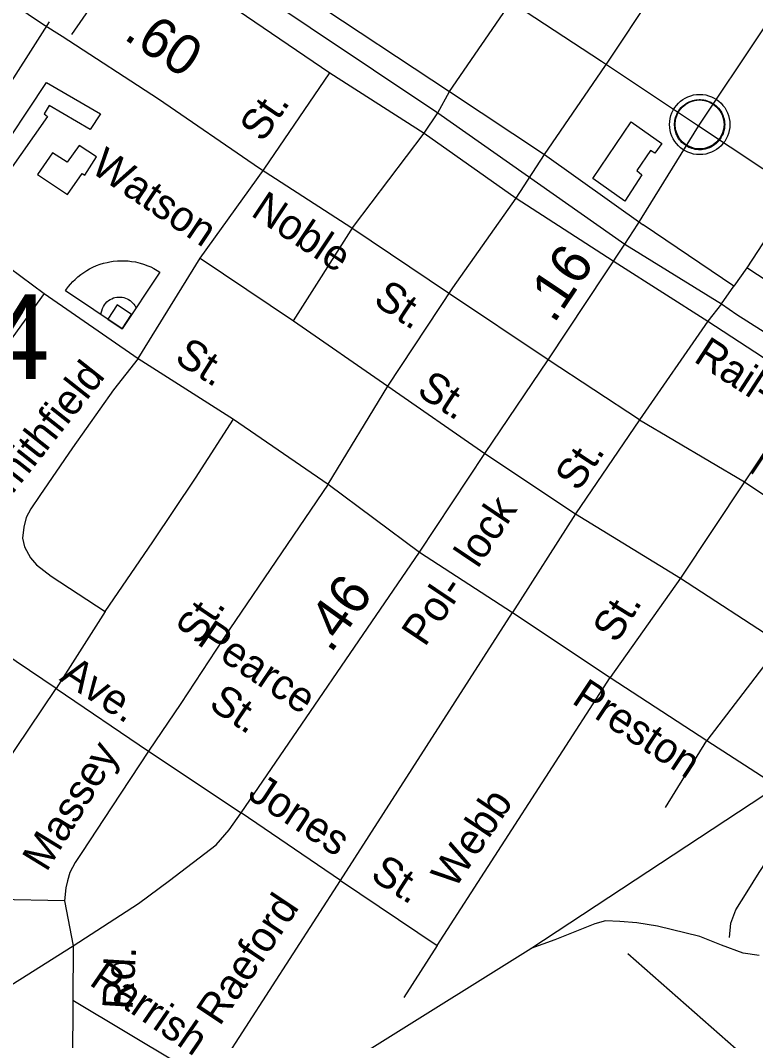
# Model space of a CAD drawing. Extents: x 2082433 to 2279600, y 546599 to 755198.
# Drawn here: x 2210752 to 2213052, y 648029 to 651223 of the extents above; entities that cross this region are included whole.
import ezdxf

# ---------------------------------------------------------------- set-up
doc = ezdxf.new("R2010")
doc.units = 0
for name, color, linetype in [('Exist Civil Demographics City Label', 7, 'Continuous'), ('Exist Civil Demographics Community CELL', 7, 'Continuous'), ('Exist Cultural Recreational Baseball or SoftBall Diamond CELL', 7, 'Continuous'), ('Exist Cultural Warehouse Building Footprint', 7, 'Continuous'), ('Exist Hydrographic Creek Single Shore', 7, 'Continuous'), ('Exist Railroad Mainline', 7, 'Continuous'), ('Exist Railroad Spur', 7, 'Continuous'), ('Exist Road Non-System Type 51', 7, 'Continuous'), ('Exist Road Non-System Type 51 Label', 7, 'Continuous'), ('Exist Road Primary US Attributed', 7, 'Continuous'), ('Exist Road Primary US Label', 7, 'Continuous'), ('Exist Road Primary US Mileage Hundredths English Label', 7, 'Continuous'), ('Exist Road Primary US UnDivided 4 Lane Attributed', 7, 'Continuous'), ('Exist Road Secondary Mileage Hundredths English Label', 7, 'Continuous'), ('Exist Road Secondary Type 51 Attributed', 7, 'Continuous'), ('Exist Road Secondary Type 51 Label', 7, 'Continuous')]:
    doc.layers.add(name, color=color, linetype=linetype)

msp = doc.modelspace()

# ---------------------------------------------------------------- linework, layer by layer
at = {"layer": 'Exist Civil Demographics Community CELL'}
msp.add_lwpolyline([(2212799.9, 650909.4), (2212800.9, 650915), (2212802.7, 650921.6), (2212805.6, 650928.8), (2212808.6, 650934.5), (2212811.9, 650940.3), (2212815.6, 650945.4), (2212819.6, 650949.8), (2212824.2, 650954.4), (2212829.7, 650958.9), (2212835.2, 650962.6), (2212840, 650965.5), (2212845.1, 650967.9), (2212850.6, 650970.2), (2212856.2, 650972), (2212860.5, 650973.2), (2212865.4, 650973.9), (2212869.5, 650974.6), (2212875.9, 650974.9), (2212880.3, 650974.8), (2212886, 650974.5), (2212890.9, 650973.8), (2212895.8, 650972.8), (2212900.8, 650971.4), (2212905.9, 650969.5), (2212912.6, 650966.6), (2212918.9, 650963.1), (2212923.9, 650959.5), (2212929.1, 650955.5), (2212932.4, 650952.4), (2212936.5, 650948), (2212940.4, 650943.3), (2212943.5, 650938.7), (2212946.6, 650933.7), (2212949, 650928.5), (2212951.1, 650923.5), (2212952.6, 650918.5), (2212953.9, 650913.9), (2212955, 650907.9), (2212955.6, 650903.2), (2212955.9, 650897.2), (2212955.7, 650891.4), (2212955.1, 650885.7), (2212954.2, 650880.2), (2212952.6, 650874), (2212950.7, 650868.2), (2212948.4, 650863.1), (2212945.2, 650857.1), (2212941.9, 650851.8), (2212938.5, 650847.1), (2212934.3, 650842.4), (2212929, 650837.4), (2212924, 650833.3), (2212919, 650829.9), (2212914.6, 650827.3), (2212907.8, 650824.1), (2212900.7, 650821.4), (2212894.7, 650819.9), (2212888.1, 650818.6), (2212883.7, 650818.2), (2212879.2, 650817.9), (2212873.6, 650817.9), (2212869.3, 650818.3), (2212863.7, 650819.1), (2212857.8, 650820.4), (2212853.2, 650821.7), (2212848, 650823.5), (2212843.4, 650825.5), (2212839.5, 650827.8), (2212832.7, 650831.8), (2212827.1, 650836.1), (2212822.2, 650840.6), (2212817.8, 650845.5), (2212814.6, 650849.4), (2212811.6, 650853.6), (2212807.5, 650860.7), (2212805.8, 650864.2), (2212804.1, 650868.3), (2212801.5, 650876.4), (2212799.9, 650883.5), (2212799.3, 650888.7), (2212798.9, 650895), (2212798.9, 650899.7), (2212799.4, 650906.1)], close=True, dxfattribs=at)
for centre, radius in [((2212877.6, 650897), 94.3), ((2212877.3, 650897.3), 76.7)]:
    msp.add_circle(centre, radius, dxfattribs=at)
at = {"layer": 'Exist Cultural Recreational Baseball or SoftBall Diamond CELL'}
for points in [[(2211070.2, 650257.7), (2210893, 650375.8), (2210896.6, 650381), (2210903, 650389.7), (2210909.3, 650397.2), (2210916.5, 650405), (2210923.6, 650412.1), (2210932.1, 650419.7), (2210940.9, 650427), (2210950.7, 650434), (2210960, 650439.9), (2210968.4, 650444.8), (2210978.7, 650449.9), (2210990.4, 650455.1), (2211001.8, 650459.4), (2211011.6, 650462.4), (2211023.1, 650465.4), (2211031.6, 650467.2), (2211041.9, 650468.8), (2211055.8, 650470.3), (2211066.4, 650470.7), (2211079, 650470.6), (2211089.8, 650469.8), (2211100, 650468.6), (2211112.5, 650466.6), (2211126.8, 650463), (2211137.4, 650460), (2211150.6, 650455), (2211160, 650450.9), (2211169.9, 650446), (2211180.4, 650440.1), (2211188.4, 650434.9)], [(2211070.2, 650257.7), (2211004.8, 650301.2), (2211005.1, 650307.1), (2211006.4, 650313.7), (2211008.8, 650320.8), (2211011.6, 650326.8), (2211014.8, 650332.1), (2211018.4, 650336.9), (2211022.8, 650341.6), (2211027.9, 650345.7), (2211032.8, 650348.9), (2211038, 650351.7), (2211043.6, 650353.9), (2211048, 650355.1), (2211054, 650356.3), (2211059.4, 650356.7), (2211062.7, 650356.9), (2211070.2, 650356.2), (2211075.7, 650355), (2211081.4, 650353.4), (2211086.3, 650351.3), (2211090.7, 650348.8), (2211095.6, 650345.7), (2211100, 650342.2), (2211104.2, 650338), (2211107.3, 650334.1), (2211110.3, 650330), (2211112.4, 650326.1), (2211113.9, 650323)], [(2211070.2, 650257.7), (2211100.2, 650302.6), (2211055.3, 650332.5), (2211025.3, 650287.6)]]:
    msp.add_lwpolyline(points, close=True, dxfattribs=at)
at = {"layer": 'Exist Cultural Warehouse Building Footprint'}
for points in [[(2210663, 650771.8), (2210833.8, 651029), (2211003.1, 650930.2), (2210970.2, 650881.6), (2210841.7, 650956.8), (2210826, 650930.2), (2210837, 650922.3), (2210711.6, 650743.6)], [(2212542.8, 650727.5), (2212663.6, 650905.1), (2212758.7, 650837.9), (2212737.6, 650806.9), (2212723.3, 650816), (2212681, 650752.5), (2212696.8, 650739.6), (2212643.2, 650657.3)], [(2210852.6, 650807.8), (2210805.6, 650740.4), (2210899.7, 650677.7), (2210945.1, 650743.6), (2210953.2, 650738.1), (2210990.5, 650795.3), (2210935.7, 650831.4), (2210898.1, 650779.6)]]:
    msp.add_lwpolyline(points, close=True, dxfattribs=at)
at = {"layer": 'Exist Hydrographic Creek Single Shore'}
msp.add_lwpolyline([(2215368, 645936.6), (2214368.4, 646468.9), (2214208.3, 646631.1), (2213769, 646824), (2213650, 646926.6), (2213578.1, 647031.3), (2213504.2, 647203.8), (2213498.1, 647269.4), (2213442.7, 647404.9), (2213327.7, 647608.1), (2213278.4, 647710.8), (2213221, 647799), (2213122.1, 647887.9), (2212652.9, 648301)], dxfattribs=at)
at = {"layer": 'Exist Railroad Mainline'}
for points in [[(2206423.8, 654659.8), (2207728.3, 653786.7), (2209000.3, 652942.9), (2209943.1, 652333), (2211457.1, 651336.6), (2212058.2, 650933.3), (2212643.5, 650522.8), (2212945.4, 650335.2), (2212994.1, 650301.7)], [(2212994.1, 650301.7), (2213891.2, 649733.2)], [(2212348.8, 648316.9), (2213120.8, 648825.2), (2214189, 649497.3)], [(2202521.6, 642814.3), (2203096.1, 643048.3), (2204731.3, 643724.1), (2205330.6, 643974.7), (2205589.5, 644088.5), (2205711.8, 644148.5), (2205846, 644210.8), (2206028.2, 644312.7), (2206198.4, 644411), (2206769, 644775.4), (2207778.8, 645425.8), (2207932.6, 645521.6), (2207997.6, 645562.1), (2208699.8, 646012.6), (2208885.4, 646131.8), (2209037, 646233.1), (2209123.8, 646279.9), (2209434.6, 646480.9), (2210914.6, 647420.7), (2212348.8, 648316.9)]]:
    msp.add_lwpolyline(points, dxfattribs=at)
at = {"layer": 'Exist Railroad Spur'}
msp.add_lwpolyline([(2213063.3, 648295.6), (2213013.3, 648302.7), (2212945.5, 648327.7), (2212877.6, 648354.5), (2212745.5, 648387.5), (2212681.3, 648398.2), (2212627.7, 648401.8), (2212583.1, 648403.6), (2212549.2, 648394.7), (2212424.2, 648344.7), (2212348.8, 648316.9)], dxfattribs=at)
at = {"layer": 'Exist Road Non-System Type 51'}
for p, q in [((2211112.3, 651468.8), (2210912.2, 651178.6)), ((2211493.5, 651397.9), (2212094.9, 651000.2)), ((2212594, 651098.2), (2212796, 651403.7)), ((2212094.9, 651000.2), (2212299, 651297.4)), ((2211407.3, 651271.5), (2211720.8, 651058.5)), ((2210468.7, 650632.8), (2210843.1, 651218.5)), ((2212392.3, 650803.2), (2212594, 651098.2)), ((2211514.9, 650757.3), (2211720.8, 651058.5)), ((2211720.8, 651058.5), (2212015.2, 650869.6)), ((2212058.2, 650933.3), (2212094.9, 651000.2)), ((2212094.9, 651000.2), (2212392.3, 650803.2)), ((2212015.2, 650869.6), (2212058.2, 650933.3)), ((2211794, 650577.3), (2212015.2, 650869.6)), ((2212015.2, 650869.6), (2212303.3, 650666.7)), ((2212303.3, 650666.7), (2212392.3, 650803.2)), ((2212392.3, 650803.2), (2212701.2, 650582.9)), ((2211314.9, 650478.1), (2211514.9, 650757.3)), ((2213192.5, 650706.5), (2213025.6, 650448.7)), ((2212105.2, 650385.4), (2212303.3, 650666.7)), ((2212303.3, 650666.7), (2212621.7, 650461.3)), ((2210468.7, 650632.8), (2210826.2, 650368.2)), ((2211606.2, 650282), (2211794, 650577.3)), ((2212984.8, 650390.9), (2212701.2, 650582.9)), ((2211120.1, 650164.7), (2211314.9, 650478.1)), ((2211314.9, 650478.1), (2211606.2, 650282)), ((2212621.7, 650461.3), (2212903.3, 650281.2)), ((2213025.6, 650448.7), (2212984.8, 650390.9)), ((2213331.4, 650244.8), (2213025.6, 650448.7)), ((2211901.4, 650078.2), (2212105.2, 650385.4)), ((2212945.4, 650335.2), (2212984.8, 650390.9)), ((2210826.2, 650368.2), (2211120.1, 650164.7)), ((2212945.4, 650335.2), (2212903.3, 650281.2)), ((2211606.2, 650282), (2211901.4, 650078.2)), ((2212903.3, 650281.2), (2212689.7, 649972.8)), ((2212903.3, 650281.2), (2213215.5, 650076.3)), ((2211120.1, 650164.7), (2211419.1, 649974.9)), ((2211715.5, 649770.8), (2211901.4, 650078.2)), ((2211901.4, 650078.2), (2212205.5, 649867.2)), ((2213215.5, 650076.3), (2213017.3, 649778.4)), ((2211419.1, 649974.9), (2211715.5, 649770.8)), ((2212689.7, 649972.8), (2213017.3, 649778.4)), ((2212205.5, 649867.2), (2212489.1, 649678.4)), ((2213017.3, 649778.4), (2212817.1, 649476.7)), ((2213017.3, 649778.4), (2213320.4, 649574.2)), ((2211715.5, 649770.8), (2212001.3, 649557.7)), ((2212489.1, 649678.4), (2212817.1, 649476.7)), ((2212001.3, 649557.7), (2212292.1, 649369.4)), ((2212817.1, 649476.7), (2212597.1, 649166.1)), ((2212817.1, 649476.7), (2213131.2, 649271.8)), ((2211017.3, 649372.9), (2210863.9, 649131.1)), ((2211754, 648530.5), (2212292.1, 649369.4)), ((2213131.2, 649271.8), (2212900.3, 648968.8)), ((2212055.7, 648326.5), (2212597.1, 649166.1)), ((2210694.9, 648880.2), (2210863.9, 649131.1)), ((2210863.9, 649131.1), (2211152.6, 648934.8)), ((2212770.1, 648758.8), (2212900.3, 648968.8)), ((2211152.6, 648934.8), (2211442.9, 648741.7)), ((2211754, 648530.5), (2211442.9, 648741.7)), ((2211346, 647898.4), (2211754, 648530.5)), ((2211754, 648530.5), (2212055.7, 648326.5)), ((2210889.9, 648466.8), (2210420.6, 648475.9)), ((2210889.9, 648466.8), (2210916.9, 648325.9)), ((2212055.7, 648326.5), (2211952.3, 648163.7)), ((2210916.4, 648156), (2211346, 647898.4))]:
    msp.add_line(p, q, dxfattribs=at)
for points in [[(2210826.2, 650368.2), (2210701.4, 650194.6), (2210564.9, 649988.6), (2210538.9, 649956.1), (2210511.6, 649939.2), (2210484.3, 649934), (2210442.7, 649934)], [(2211120.1, 650164.7), (2211043.3, 650065.9), (2210914.6, 649885.2), (2210813.2, 649735.7), (2210784.6, 649694.1), (2210770.3, 649666.8), (2210762.5, 649636.9), (2210758.6, 649601.8), (2210765.1, 649574.5), (2210783.3, 649540.7), (2210802.8, 649518.6), (2210848.3, 649483.5), (2211017.3, 649372.9)], [(2212689.7, 649972.8), (2212403, 650160.5)], [(2211017.3, 649372.9), (2211166.9, 649590.1), (2211299.5, 649790.3), (2211419.1, 649974.9)], [(2212689.7, 649972.8), (2212489.1, 649678.4), (2212292.1, 649369.4)], [(2211715.5, 649770.8), (2211568.6, 649556.3), (2211407.4, 649318.3), (2211254, 649084.3), (2211152.6, 648934.8)], [(2210863.9, 649131.1), (2210697.5, 649244.2), (2210653.3, 649259.8), (2210622.1, 649267.6), (2210584.4, 649268.9), (2210447.9, 649262.4), (2210187.9, 649241.6), (2209875.8, 649218.2)], [(2211152.6, 648934.8), (2211038.1, 648760.6), (2210944.5, 648617.6), (2210923.7, 648586.4), (2210906.8, 648555.2), (2210899, 648529.2), (2210893.8, 648507.1), (2210889.9, 648466.8)], [(2212971, 648352.2), (2212974.7, 648396.4), (2212990.4, 648438.4), (2213025.9, 648494.7), (2213063.5, 648554.9), (2213211.5, 648781.2)]]:
    msp.add_lwpolyline(points, dxfattribs=at)
at = {"layer": 'Exist Road Primary US Attributed'}
for points in [[(2212874.1, 650891.4), (2213072.7, 651190.3), (2213271.9, 651491), (2213473, 651794.3), (2213669.4, 652092.2)], [(2212403, 650160.5), (2212643.5, 650522.8), (2212684.1, 650585), (2212874.1, 650891.4)]]:
    msp.add_lwpolyline(points, dxfattribs=at)
at = {"layer": 'Exist Road Primary US UnDivided 4 Lane Attributed'}
for points in [[(2210916.9, 648325.9), (2211122, 648458.7), (2211218.5, 648530.2), (2211364.5, 648642.3), (2211404.9, 648688.6), (2211442.9, 648741.7), (2212001.3, 649557.7), (2212205.5, 649867.2), (2212403, 650160.5)], [(2208424.8, 646732.1), (2208487.3, 646773.8), (2208560.2, 646824.1), (2209070.3, 647146.7), (2209304.8, 647289), (2209625, 647496), (2209680, 647530), (2210435.2, 648021.7), (2210916.9, 648325.9)]]:
    msp.add_lwpolyline(points, dxfattribs=at)
at = {"layer": 'Exist Road Secondary Type 51 Attributed'}
for points in [[(2212874.1, 650891.4), (2212569.9, 651094.5), (2212273.9, 651289.3), (2212037.2, 651447.2), (2211666, 651693.4), (2211368.3, 651885.5), (2211018.5, 652112.8), (2210771.2, 652271.9)], [(2212403, 650160.5), (2212091.2, 650368.7), (2211789.3, 650572.9), (2211500.4, 650759.2), (2211183.9, 650975.8), (2210882.7, 651172.1), (2210820.9, 651211.4), (2210333.4, 651541.3), (2209970.4, 651784.8)], [(2216215.4, 648563.6), (2216119.5, 648683.7), (2216041.6, 648761.6), (2215956.1, 648841.3), (2215883.9, 648892.6), (2215773.7, 648972.4), (2215648.3, 649054.1), (2215439.9, 649191.3), (2214593.4, 649753), (2214411.2, 649868.1), (2214076.8, 650092.6), (2213782, 650288), (2213483.8, 650485.4), (2213173.9, 650692.2), (2212874.1, 650891.4)], [(2212292.1, 649369.4), (2212597.1, 649166.1), (2212900.3, 648968.8), (2213120.8, 648825.2), (2213237.2, 648747.4), (2213455.3, 648612.5), (2213474, 648592), (2213491.9, 648562.6), (2213498.1, 648478.4), (2213491.9, 648301.9), (2213469.3, 647253), (2213457, 646846.6), (2213446.6, 646174.7), (2213452.2, 646120.9)], [(2210916.9, 648325.9), (2210916.4, 648156), (2210914.1, 647770.7), (2210915.5, 647541.4), (2210914.6, 647420.7)]]:
    msp.add_lwpolyline(points, dxfattribs=at)

# ---------------------------------------------------------------- texts
at = {"layer": 'Exist Civil Demographics City Label'}
msp.add_text('Pop.6,394', height=265, dxfattribs=at).set_placement((2209228.3, 650100.3))
at = {"layer": 'Exist Road Non-System Type 51 Label'}
for s, rotation, p in [('St.', 55.6398, (2211510.4, 650838)), ('Watson', 326.0568, (2210967.1, 650751.2)), ('Rail-  road', 327.0174, (2212855.1, 650157.2)), ('St.', 327.8215, (2211230.4, 650155.5)), ('Smithfield', 51.662, (2210674.2, 649670.9)), ('St.', 326.798, (2211988.4, 650053.4)), ('St.', 56.4808, (2212498, 649744.9)), ('Noble', 326.435, (2213026.2, 649813.2)), ('St.', 55.9277, (2211310.6, 649263.4)), ('St.', 58.1827, (2212617.6, 649269.7)), ('Pearce', 326.1239, (2211301.1, 649271.9)), ('Ave.', 326.958, (2210871.4, 649158.4)), ('St.', 326.1239, (2211337.4, 649072.4)), ('Massey', 58.5016, (2210833.7, 648554.2)), ('Jones', 326.5061, (2211459.2, 648789.9)), ('Webb', 56.0126, (2212110.4, 648500.5)), ('St.', 327.2549, (2211842.9, 648537.3)), ('Raeford', 56.2101, (2211375.6, 648071.5)), ('Parrish', 325.5315, (2210963.8, 648206))]:
    msp.add_text(s, height=95, rotation=rotation, dxfattribs=at).set_placement(p)
at = {"layer": 'Exist Road Primary US Label'}
msp.add_text('Pol-  lock', height=95, rotation=56.0927, dxfattribs=at).set_placement((2212017.5, 649258.7))
at = {"layer": 'Exist Road Primary US Mileage Hundredths English Label'}
for s, rotation, p in [('.16', 56.1798, (2212421.4, 650271.1)), ('.46', 54.3074, (2211723.1, 649238.8))]:
    msp.add_text(s, height=125, rotation=rotation, dxfattribs=at).set_placement(p)
at = {"layer": 'Exist Road Secondary Mileage Hundredths English Label'}
msp.add_text('.60', height=125, rotation=326.7143, dxfattribs=at).set_placement((2211071.3, 651167))
at = {"layer": 'Exist Road Secondary Type 51 Label'}
for s, rotation, p in [('Noble', 326.435, (2211469.4, 650613.9)), ('St.', 326.435, (2211852.2, 650337.4)), ('Preston', 326.6404, (2212473.7, 649087.6)), ('Rd.', 86.5084, (2211102.7, 648124.2))]:
    msp.add_text(s, height=95, rotation=rotation, dxfattribs=at).set_placement(p)

doc.saveas('drawing.dxf')
